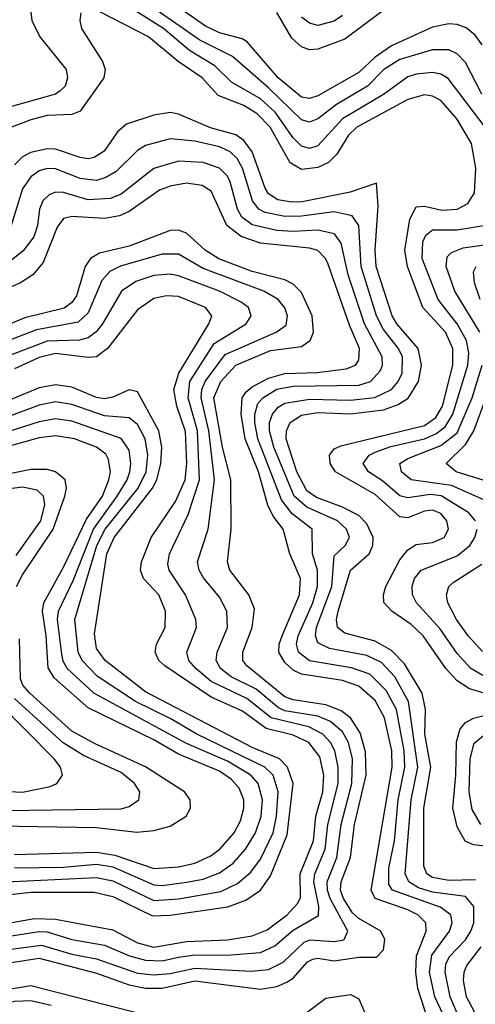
# Model space of a CAD drawing. Header units: inches. Extents: x 501365 to 657855, y 482276 to 547543.
# Tile 329 of 656: x 608363 to 609474, y 490852 to 493252. Entities that reach past the tile are written whole.
import ezdxf

# ---------------------------------------------------------------- set-up
doc = ezdxf.new("R2010")
doc.units = ezdxf.units.IN
doc.header["$MEASUREMENT"] = 0
doc.layers.add('A6409', color=7, linetype='Continuous')

msp = doc.modelspace()

# ---------------------------------------------------------------- linework, layer by layer
at = {"layer": 'A6409', "color": 5}
for points, elevation in [([(609370, 493364.3), (609155.7, 493204.3), (609090, 493179.6), (609070, 493178.6), (609050, 493185.3), (609026.9, 493206.9), (608990, 493269.5)], 2280), ([(609490.8, 493190.8), (609474.1, 493214.1), (609451.8, 493231.8), (609430, 493240.1), (609410, 493241.8), (609370, 493233.5), (609270, 493188.1), (609230, 493160), (609190, 493123.3), (609090, 493065.9), (609070, 493059.3), (609050, 493062.8), (608993.6, 493110), (608918, 493198), (608905.4, 493205.4), (608850, 493219.5), (608815.7, 493235.7), (608681.8, 493330)], 2320), ([(609489.8, 493069.8), (609450, 493147.2), (609430, 493168.4), (609410, 493177.9), (609370, 493178.6), (609290, 493154.6), (609250.8, 493130), (609211.1, 493090), (609135.4, 493044.6), (609090, 493010.2), (609070, 493002.1), (609050, 493007.4), (608970, 493085.8), (608882.1, 493162.1), (608802.1, 493202.1), (608647.8, 493310)], 2340), ([(609510, 491606.2), (609460.4, 491620.4), (609430, 491640.2), (609402.6, 491670), (609347.4, 491750), (609317.6, 491777.6), (609270.7, 491810), (609251.3, 491831.3), (609250.3, 491850), (609255.8, 491870), (609290, 491935.4), (609310, 491959.9), (609330, 491972.2), (609370, 491977.7), (609398.2, 491990), (609408.6, 492010), (609404.5, 492030), (609390, 492048), (609370, 492056), (609350, 492053.9), (609310, 492037.2), (609290, 492040.2), (609230, 492094.4), (609133, 492150), (609120.5, 492170), (609118.4, 492190), (609130, 492205.9), (609146.6, 492213.4), (609350, 492263), (609377.9, 492282.1), (609393.9, 492310), (609419.3, 492410), (609419.3, 492450), (609401.7, 492490), (609346.5, 492550), (609308.6, 492650), (609302, 492690), (609314.6, 492765.4), (609330, 492795.2), (609350, 492797.6), (609392.5, 492787.5), (609429.9, 492790.1), (609456.4, 492803.6), (609472.6, 492830), (609475.6, 492890), (609464.9, 492950), (609429.1, 493010), (609390, 493054.9), (609370, 493065.2), (609350, 493068.5), (609310, 493057.4), (609185.4, 492990), (609164.7, 492970), (609136.1, 492923.9), (609116.2, 492903.9), (609090, 492891.1), (609050, 492886.7), (609022.8, 492902.8), (608973.5, 492990), (608942.3, 493022.3), (608910, 493042.2), (608847.1, 493067.1), (608808.3, 493110), (608749.8, 493149.8), (608676.9, 493210), (608530, 493285.6)], 2380), ([(609498.1, 492990), (609408.4, 493108.4), (609390, 493118.6), (609370, 493122.7), (609330, 493119), (609310, 493112.1), (609250.7, 493069.3), (609150.7, 493010), (609090, 492944.1), (609070, 492937.6), (609050, 492943.2), (609030, 492963.4), (608986, 493026), (608950, 493059.2), (608879.5, 493099.5), (608839.2, 493139.2), (608776.7, 493176.7), (608713.8, 493230), (608617.7, 493290)], 2360), ([(608390.1, 493270), (608392.5, 493250), (608412, 493210), (608475.9, 493130), (608479.8, 493110), (608473.7, 493090), (608461.8, 493078.2), (608450, 493070), (608310, 493030.9), (608250, 492999.9), (608210, 493001.4), (608170, 493014.3), (608110, 493040.5), (608070, 493070), (608036.8, 493110), (607990, 493192.3), (607930, 493262.9)], 2360), ([(608511.7, 493268.3), (608509.3, 493250), (608513.7, 493230), (608565.2, 493150), (608571.6, 493130), (608568.2, 493110), (608510, 493028.7), (608490, 493020.5), (608430, 493018.2), (608390, 493008), (608319.4, 492980.6)], 2380), ([(609150, 493261.6), (609130, 493248.4), (609090, 493237.7), (609070, 493243.3), (609050, 493257.9)], 2260), ([(609475.1, 491155.1), (609410, 491153.9), (609370, 491161), (609355.8, 491170), (609348.9, 491188.9), (609348.4, 491330), (609365.6, 491430), (609351.1, 491510), (609352.7, 491570), (609344.4, 491610), (609301.7, 491681.7), (609270, 491714.2), (609230, 491737.2), (609156.3, 491756.3), (609137.8, 491770), (609135.6, 491790), (609140, 491810), (609169.7, 491910), (609215.1, 491950), (609224.7, 491970), (609225.5, 491990), (609210, 492022.9), (609190, 492043.2), (609150, 492063.9), (609086.9, 492086.9), (609063.7, 492103.7), (609038.7, 492150), (609013.2, 492230), (609013.7, 492250), (609023, 492270), (609050, 492287.7), (609090, 492294), (609170, 492290.7), (609250, 492300.7), (609286.1, 492313.9), (609310.6, 492329.4), (609335.4, 492370), (609342.8, 492410), (609334.6, 492450), (609283.1, 492510), (609271.4, 492530), (609232.8, 492650), (609229.8, 492690), (609237.7, 492797.7), (609233.4, 492853.4), (609168.9, 492831.1), (609052.1, 492807.9), (609026.8, 492806.8), (608992.8, 492812.8), (608970, 492827.6), (608961.4, 492841.4), (608930.2, 492930), (608910, 492957.1), (608890, 492971.4), (608828.4, 492988.4), (608750, 493021.8), (608730, 493025.4), (608690, 493019.2), (608623.1, 492996.9), (608601.3, 492978.7), (608568.7, 492931.3), (608544.1, 492915.9), (608530, 492912.9), (608510, 492916.2), (608450, 492936.4), (608430, 492936.9), (608390, 492928), (608370, 492917.2), (608350, 492897.9)], 2420), ([(609430.1, 490830.1), (609412.9, 490870), (609400.4, 490930), (609402.6, 490950), (609411.7, 490968.3), (609450.7, 491009.3), (609463.3, 491030), (609470.4, 491050), (609470.5, 491090.5), (609450, 491114.3), (609370, 491125.2), (609335.6, 491135.6), (609312.2, 491150), (609303.4, 491170), (609318.1, 491350), (609333.8, 491430), (609311.5, 491590), (609278, 491650), (609245.3, 491685.3), (609210, 491702.1), (609118.9, 491718.9), (609090, 491733.2), (609084.1, 491750), (609086.8, 491770), (609124, 491870), (609130, 491944.7), (609156.7, 491970), (609167.3, 491990), (609160.3, 492010), (609138.5, 492030), (609063.3, 492063.3), (609032, 492090), (608983.1, 492210), (608972.2, 492250), (608972.4, 492270), (608979.3, 492290), (608993.1, 492306.9), (609010, 492316.9), (609070, 492326.8), (609170, 492324.1), (609229.3, 492330.7), (609269.5, 492350.5), (609286.5, 492370), (609296.1, 492390), (609296.9, 492430), (609287.1, 492450), (609250, 492496.2), (609233, 492530), (609195.9, 492650), (609190.2, 492750.2), (609173.8, 492773.8), (609130, 492783.4), (609050, 492772.6), (609010, 492771.8), (608962, 492782), (608946.6, 492790), (608930.9, 492810), (608906.4, 492890), (608893.6, 492913.6), (608876.2, 492930), (608850, 492941.7), (608790, 492955.7), (608730, 492961), (608670, 492945.4), (608650, 492932.5), (608597.9, 492882.1), (608572.9, 492867.1), (608550, 492859.9), (608510, 492864.4), (608450, 492888.3), (608430, 492888.8), (608410, 492883), (608390, 492869), (608370, 492839.6), (608342.1, 492750)], 2440), ([(609422.4, 490770), (609375.9, 490870), (609362.5, 490930), (609368.5, 490971.5), (609411.1, 491030), (609417.8, 491050), (609414.6, 491070), (609388.3, 491088.3), (609272, 491130), (609263.7, 491143.7), (609263.7, 491183.7), (609276.9, 491250), (609286.3, 491350), (609302.5, 491430), (609300.4, 491470), (609281.8, 491570), (609256.6, 491616.6), (609216.6, 491656.6), (609172, 491672), (609070, 491689.4), (609042.7, 491710), (609038.3, 491730), (609041.8, 491750), (609077.7, 491830), (609089.4, 491870), (609089.3, 491910), (609077.2, 491950), (609076.3, 492010), (609027.6, 492047.6), (609001.3, 492081.3), (608943.6, 492230), (608936.3, 492270), (608936.2, 492290), (608944.1, 492315.9), (608955.6, 492330), (608990, 492350.9), (609030, 492358.4), (609190, 492361.2), (609218.4, 492370), (609243, 492397), (609248.2, 492410), (609247.4, 492430), (609203.8, 492510), (609163.9, 492630), (609147, 492707), (609130.8, 492730), (609090, 492739.1), (609030, 492735.1), (608990, 492737.5), (608930, 492751.8), (608904.8, 492770), (608894.4, 492790), (608876.4, 492856.4), (608869.9, 492870), (608850, 492889.6), (608810, 492903.5), (608750, 492906.6), (608690, 492888.7), (608610, 492826.5), (608584.4, 492815.6), (608530, 492812.9), (608469.8, 492830.2), (608450, 492831.2), (608435, 492825), (608419.5, 492810), (608411, 492790), (608406, 492750), (608397.3, 492722.7), (608371.6, 492688.4), (608338.3, 492661.7)], 2460), ([(609359.7, 490810), (609334.4, 490890), (609329, 490930), (609331.2, 490970), (609354.2, 491030), (609353.2, 491050), (609334, 491070), (609310, 491082.2), (609230, 491109.5), (609220.3, 491130), (609271.5, 491430), (609271, 491470), (609253, 491550), (609230, 491592.7), (609190, 491627.1), (609150, 491640.7), (609050, 491656.5), (609030, 491666.6), (609010, 491684.7), (608995.2, 491710), (608996, 491730), (609003, 491750), (609045.5, 491850), (609048, 491890), (609021.7, 491950), (609005.3, 492010), (608981.3, 492041.3), (608968.5, 492068.5), (608945.7, 492150), (608912.9, 492230), (608903, 492290), (608905.9, 492330), (608915.4, 492344.6), (608930, 492357.2), (608970, 492377.7), (609010, 492389.5), (609088.6, 492391.4), (609159.2, 492400.7), (609181.9, 492410), (609190, 492422), (609191.7, 492450), (609167.2, 492507.2), (609115.5, 492655.5), (609108.9, 492670), (609090, 492689.3), (609070, 492694.8), (608950, 492706.9), (608903.2, 492723.2), (608868.5, 492750), (608830, 492833.5), (608807.8, 492847.8), (608770, 492853.2), (608730, 492845.9), (608704.1, 492835.9), (608630, 492784.2), (608606.6, 492773.4), (608570, 492767.1), (608490, 492772.4), (608470, 492767), (608454, 492746), (608420, 492660), (608394.7, 492630), (608364.6, 492610), (608330, 492595.2)], 2480), ([(609474.9, 492030), (609458.3, 492050), (609391.2, 492091.2), (609365.2, 492094.8), (609310, 492086.1), (609290, 492091.5), (609248, 492128), (609213.8, 492150), (609200.9, 492170), (609215.1, 492190), (609230, 492197.6), (609268.3, 492211.7), (609350, 492230.2), (609377.6, 492242.4), (609400.8, 492259.2), (609419.7, 492290), (609456.2, 492410), (609458.4, 492438.5), (609452.7, 492470), (609430.2, 492510), (609383.7, 492570), (609345, 492670), (609346, 492710), (609353.4, 492726.6), (609370, 492739.2), (609430, 492739.8), (609510, 492752.8)], 2360), ([(608310, 490949.2), (608410, 490963.9), (608550, 490927.8), (608630, 490899.5), (608670, 490891.5), (608710, 490891.2), (608790, 490908.7), (608950, 490889), (608990, 490895.2), (609014.6, 490905.4), (609030, 490915.8), (609065, 490955), (609078.2, 490961.8), (609090, 490964.4), (609130, 490957.9), (609190, 490966.4), (609232.9, 490967.1), (609250, 490984.6), (609253.6, 491010), (609243.5, 491030), (609190, 491061.1), (609175, 491075), (609152.5, 491110), (609145.8, 491130), (609146.9, 491150), (609169.5, 491210), (609179.6, 491290), (609208.2, 491410), (609206.8, 491466.8), (609193.6, 491513.6), (609170.2, 491550), (609147.3, 491567.3), (609110, 491581.5), (609030, 491593.6), (609010, 491601.1), (608916.6, 491676.6), (608907, 491690), (608906.9, 491710), (608929.9, 491770), (608935.4, 491815.4), (608922.1, 491850), (608875.8, 491910), (608869.9, 491930), (608878.7, 492010), (608877.6, 492130), (608857.6, 492210), (608836.6, 492330), (608853.1, 492370), (608890, 492410), (608974.7, 492445.3), (609050, 492455.3), (609071.6, 492470), (609079.7, 492490), (609076.7, 492530), (609050, 492586.8), (609030, 492607.1), (609010, 492617.4), (608930, 492638.2), (608849, 492669), (608815.2, 492690), (608770, 492731.6), (608750, 492738.7), (608730, 492738.2), (608630, 492699.6), (608557.4, 492682.6), (608535.2, 492670), (608522.7, 492650), (608501, 492579), (608490, 492562.7), (608471.6, 492548.4), (608375.2, 492524.8), (608330, 492506.5)], 2520), ([(609485.1, 492490), (609424.7, 492590), (609403.2, 492650), (609405.9, 492674.1), (609415.8, 492684.2), (609444.4, 492695.6), (609570, 492713.9)], 2340), ([(608310, 490981.9), (608415.7, 490995.7), (608490, 490974.2), (608550, 490962.9), (608650, 490928), (608690, 490923.5), (608730, 490927.3), (608790, 490940.3), (608927.2, 490932.8), (608970, 490936.5), (609005.5, 490954.5), (609057, 491003), (609071.4, 491008.6), (609130, 491005.3), (609150, 491008.2), (609154.6, 491010), (609163, 491030), (609120.5, 491110), (609113.4, 491130), (609113.1, 491150), (609136.3, 491210), (609147.2, 491290), (609172.9, 491390), (609174.9, 491450), (609164.6, 491490), (609150, 491515.6), (609121, 491541), (609090, 491554.1), (609010, 491567.5), (608994.3, 491574.3), (608939.7, 491619.7), (608878.9, 491650), (608853, 491670), (608842.3, 491690), (608843, 491697), (608844.5, 491710), (608869.9, 491770), (608868, 491810), (608850, 491844), (608811.6, 491891.6), (608801, 491910), (608796.8, 491930), (608822.7, 492010), (608838.3, 492130), (608824.3, 492250), (608805.3, 492330), (608807.3, 492350), (608815.3, 492370), (608864, 492436), (608988.4, 492490), (609012.9, 492507.1), (609015.8, 492530), (609010, 492549.8), (608993.3, 492570), (608958.8, 492590), (608810, 492645.2), (608750, 492679.9), (608710, 492680.5), (608608.8, 492651.2), (608582.4, 492637.6), (608563.6, 492616.4), (608530, 492537.3), (608505.1, 492514.8), (608403.9, 492496.1), (608330, 492467.1)], 2540), ([(608310, 491013.9), (608410, 491029.4), (608430, 491028.1), (608490, 491009.7), (608570, 490995.8), (608630.6, 490970), (608670, 490959.1), (608710, 490958.1), (608750, 490967.1), (608790, 490972.3), (608868.4, 490971.6), (608950, 490978), (608985.5, 490994.5), (609030, 491032.9), (609091.8, 491068.2), (609092.8, 491090), (609080.1, 491150), (609082.7, 491170), (609108.3, 491230), (609114.5, 491290), (609139.4, 491390), (609140.1, 491430), (609131.8, 491470), (609121.1, 491490), (609102.7, 491510), (609067.8, 491527.8), (608976.3, 491550), (608916.8, 491596.8), (608830, 491638.3), (608792.2, 491670), (608775.8, 491690), (608770.3, 491710), (608794, 491770), (608792.8, 491790), (608767.3, 491850), (608727.4, 491910), (608724.4, 491924.4), (608727.9, 491950), (608774.1, 492045.9), (608801.5, 492130), (608796.3, 492250), (608773.9, 492330), (608778.1, 492370), (608837.2, 492462.8), (608915.1, 492510), (608927.5, 492530), (608920.9, 492550), (608903.5, 492563.5), (608850, 492589.7), (608750, 492627.5), (608730, 492631.7), (608690, 492627.9), (608646.3, 492613.7), (608611.3, 492590), (608564.9, 492510), (608549.4, 492490.6), (608530, 492476.3), (608509.1, 492470.9), (608430, 492468.5), (608330, 492430)], 2560), ([(609486.5, 492570), (609472.7, 492610), (609470, 492637.3), (609476.5, 492650)], 2320), ([(608330, 491048.7), (608399, 491061), (608450, 491059.1), (608590, 491033.2), (608650, 491001.9), (608690, 490991.4), (608770, 491004.6), (608870, 491009.3), (608930, 491018.4), (608966.9, 491033.1), (609015.3, 491070), (609041.7, 491098.3), (609047.7, 491112.3), (609047.3, 491170), (609079.3, 491250), (609085, 491310), (609102, 491370), (609105, 491410), (609095.3, 491455.3), (609068, 491490), (609030, 491507.5), (608964.2, 491524.2), (608906, 491566), (608830, 491600.4), (608717, 491677), (608702, 491690), (608693.3, 491710), (608696.2, 491730), (608717.8, 491770), (608718.6, 491810), (608702.6, 491850), (608664.7, 491890), (608657.4, 491910), (608659.8, 491930), (608683.6, 491990), (608742.6, 492077.4), (608766.5, 492130), (608770.3, 492169.7), (608767.7, 492247.7), (608745.8, 492310), (608739.2, 492350), (608751.4, 492390), (608823.9, 492510), (608831.3, 492530), (608816, 492550), (608750, 492576.7), (608721.3, 492578.7), (608690, 492572.1), (608650, 492544.3), (608577.2, 492450), (608550, 492430.2), (608530, 492428.6), (608450, 492437.7), (608410, 492428.6), (608350, 492401)], 2580), ([(609510, 492074.9), (609416.2, 492116.2), (609318.1, 492130), (609294.2, 492150), (609290.4, 492169.6), (609310, 492182.2), (609390, 492213.8), (609430, 492244.6), (609466.3, 492330), (609491.2, 492410)], 2340), ([(609551.1, 492111.1), (609427.9, 492150), (609403, 492170), (609450, 492216.1), (609470.4, 492250), (609513.6, 492366.4)], 2320), ([(608310, 491116), (608390, 491124.8), (608544.9, 491124.9), (608590, 491114.6), (608687.1, 491067.2), (608730, 491069), (608870.8, 491089.2), (608914.7, 491105.3), (608950, 491130.4), (608974.7, 491165.3), (609015.5, 491264.5), (609030.2, 491390), (609016.2, 491430), (608996.6, 491450), (608930, 491478), (608670, 491613.7), (608571.3, 491690), (608550, 491719.2), (608545.1, 491754.9), (608575.6, 491950), (608593.3, 491990), (608686.7, 492110), (608697.4, 492130), (608707.4, 492170), (608709.3, 492210), (608702, 492250), (608650, 492344.3), (608630, 492349.2), (608590, 492331.3), (608570, 492327.6), (608550, 492331), (608490, 492356.4), (608450, 492361.8), (608410, 492354.2), (608330, 492321.3)], 2620), ([(608330, 491150.4), (608550, 491160.8), (608590, 491153.1), (608690, 491105.1), (608750, 491108.6), (608853.3, 491126.7), (608894.1, 491145.9), (608926.3, 491173.7), (608950, 491205.9), (608981.3, 491270), (608989.4, 491310), (608993.1, 491370), (608981, 491410), (608960.9, 491430), (608794.8, 491510), (608730, 491548.3), (608645.5, 491590), (608551.9, 491651.9), (608515.4, 491690), (608505.3, 491710), (608497.4, 491790), (608551.4, 491970), (608571.5, 492010), (608652.1, 492110), (608671, 492150), (608675.1, 492190), (608669.3, 492230), (608650, 492264.9), (608630, 492281), (608570, 492285.8), (608490, 492314.1), (608450, 492320.2), (608410, 492312.3), (608330, 492282.5)], 2640), ([(608350, 491184.4), (608470, 491186.4), (608550, 491193.5), (608590, 491187.3), (608690, 491143.2), (608710, 491141.2), (608770, 491149.5), (608810, 491157), (608850, 491171.9), (608883.8, 491196.2), (608913.5, 491230), (608937.9, 491270), (608951.6, 491310), (608954.9, 491350), (608944.6, 491390), (608926.7, 491410), (608870, 491444.3), (608770, 491487.5), (608543.5, 491610), (608478.6, 491670), (608468.5, 491688.5), (608465.4, 491705.4), (608455.3, 491790), (608457.5, 491810), (608493.7, 491886.3), (608542.5, 492010), (608600.6, 492090), (608624.8, 492130), (608631.7, 492150), (608634, 492170), (608630, 492202.2), (608610, 492230.8), (608490, 492273.1), (608450, 492278.8), (608410, 492271.4), (608310, 492240.1)], 2660), ([(608350, 491217.2), (608550, 491222.9), (608595, 491215), (608690, 491182.6), (608750, 491186.6), (608790, 491195.9), (608827.5, 491212.5), (608850.9, 491230), (608885.8, 491270), (608901.2, 491298.8), (608909.2, 491330), (608909.2, 491350), (608898.3, 491378.3), (608879.5, 491399.5), (608850, 491420), (608750, 491461.3), (608690, 491496.1), (608530, 491574.3), (608447.2, 491647.2), (608432, 491672), (608427.4, 491750), (608418.1, 491810), (608422, 491830), (608470, 491917.5), (608525.7, 492034.3), (608565.2, 492090), (608580.3, 492130), (608584.2, 492150), (608579.8, 492179.8), (608572.8, 492192.8), (608550.4, 492210), (608496.8, 492230), (608450, 492237.4), (608410, 492232.3), (608310, 492204.7)], 2680), ([(608355, 491870), (608370, 491899), (608444.4, 492010), (608473.1, 492090), (608477.4, 492110), (608473.9, 492130), (608450.5, 492150), (608430, 492155.2), (608390, 492155.7), (608270, 492131.1)], 2720), ([(608354.6, 491945.4), (608414, 492030), (608423.9, 492070), (608420.7, 492090), (608405.2, 492105.2), (608370, 492112.6), (608250, 492096.7)], 2740), ([(609493, 491653), (609463.4, 491670), (609430, 491706.8), (609388.1, 491768.1), (609331.1, 491830), (609321.2, 491850), (609320.5, 491870), (609326.2, 491890), (609342.2, 491910), (609430, 491945.3), (609460.7, 491970), (609473.5, 491990), (609478.5, 492010)], 2360), ([(609491.7, 491711.7), (609457, 491750), (609428.8, 491790), (609407.1, 491830), (609404, 491850), (609409.9, 491870), (609419.9, 491880.1), (609490, 491924.5)], 2340), ([(608310, 491286.9), (608550, 491282.5), (608648.9, 491271.1), (608690, 491275.6), (608730, 491286.1), (608768.7, 491310), (608779.7, 491330), (608779, 491350), (608764.5, 491370), (608670, 491430.7), (608546.6, 491486.6), (608490, 491517.3), (608387.9, 491610), (608370.6, 491630), (608365, 491645), (608362.5, 491742.5)], 2720), ([(608330, 491323.9), (608610, 491328.6), (608630, 491334.1), (608653.3, 491350), (608655.6, 491370), (608643, 491390), (608610, 491416.8), (608518.5, 491458.5), (608469.2, 491489.2), (608350, 491597.2)], 2740), ([(608270, 491373.5), (608370, 491368.8), (608437.1, 491382.9), (608453.2, 491390), (608467.3, 491410), (608462.2, 491430), (608446.7, 491450), (608310, 491587.5)], 2760), ([(609533.1, 491233.1), (609470, 491240.9), (609449.6, 491249.6), (609430, 491284.3), (609419.2, 491330), (609426.6, 491410), (609428.1, 491491.9), (609437, 491523), (609450, 491539.1), (609470, 491549.5), (609534.8, 491565.2)], 2380), ([(609487.6, 491290), (609467, 491327), (609459.1, 491370), (609461.4, 491450), (609471.9, 491488.1), (609493.7, 491506.3)], 2360), ([(609493.7, 490793.7), (609453, 490870), (609445.7, 490910), (609446.7, 490930), (609453.5, 490946.5), (609488.3, 490991.7)], 2420), ([(608310, 490884.3), (608390, 490897.9), (608670, 490826)], 2480), ([(609060.9, 490830), (609110, 490867), (609170, 490876.1), (609190, 490865.1), (609230, 490771.4)], 2480), ([(608310, 490850.6), (608350, 490859.2), (608390, 490861.4), (608439.8, 490850)], 2460)]:
    msp.add_lwpolyline(points, dxfattribs=dict(at, elevation=elevation))

doc.saveas('drawing.dxf')
